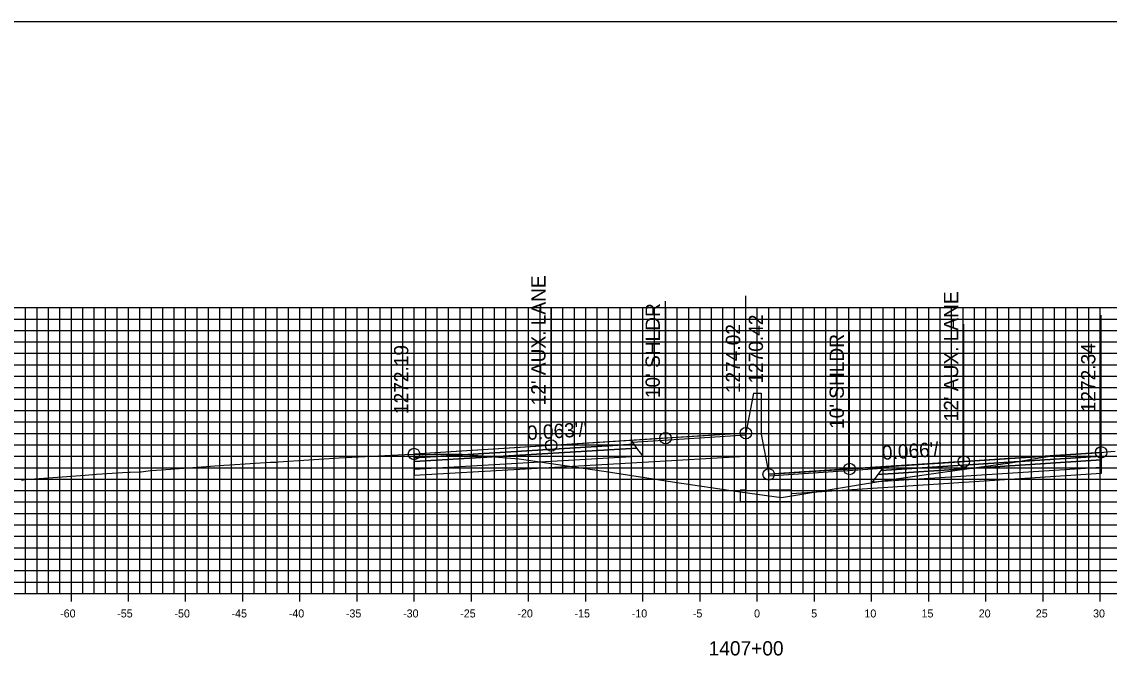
# Model space of a CAD drawing. Extents: x 674939 to 678919, y 750652 to 765176.
# Drawn here: x 678674.2 to 678769.3, y 756836 to 756892.6 of the extents above; entities that cross this region are included whole.
import ezdxf

# ---------------------------------------------------------------- set-up
doc = ezdxf.new("R2010")
doc.units = 0
for name, color, linetype in [('Level 10', 7, 'Continuous'), ('Level 17', 7, 'Continuous'), ('Level 18', 7, 'Continuous'), ('Level 19', 7, 'Continuous'), ('Level 20', 7, 'Continuous'), ('Level 22', 7, 'Continuous'), ('Level 23', 7, 'Continuous'), ('Level 4', 7, 'Continuous'), ('Level 8', 7, 'Continuous'), ('Level 9', 7, 'Continuous')]:
    doc.layers.add(name, color=color, linetype=linetype)

msp = doc.modelspace()

# ---------------------------------------------------------------- linework, layer by layer
at = {"layer": 'Level 10'}
msp.add_lwpolyline([(678674.171, 756852.472), (678674.692, 756852.544), (678674.901, 756852.555), (678679.738, 756852.906), (678680.733, 756852.977), (678683.487, 756853.152), (678683.687, 756853.16), (678684.545, 756853.189), (678684.637, 756853.198), (678685.448, 756853.293), (678685.5, 756853.298), (678685.544, 756853.303), (678686.422, 756853.367), (678691.882, 756853.76), (678692.408, 756853.795), (678695.952, 756854.018), (678696.112, 756854.024), (678696.176, 756854.024), (678696.512, 756854.039), (678696.64, 756854.054), (678701.968, 756854.398), (678703.079, 756854.464), (678707.7, 756854.703), (678708.495, 756854.744), (678708.51, 756854.743), (678708.524, 756854.744), (678708.7, 756854.737), (678709.179, 756854.704), (678709.321, 756854.708), (678710.308, 756854.718), (678710.702, 756854.722), (678712.671, 756854.722), (678712.69, 756854.719), (678712.733, 756854.728), (678713.752, 756854.65), (678717.718, 756854.337), (678725.316, 756853.203), (678731.107, 756852.313), (678737.037, 756851.448), (678740.638, 756850.944), (678746.505, 756851.903), (678749.876, 756852.445), (678754.758, 756853.156), (678760.857, 756853.994), (678763.526, 756854.455), (678764.867, 756854.653), (678765.162, 756854.631), (678766.196, 756854.725), (678767.083, 756854.788), (678767.822, 756854.821), (678768.544, 756854.887), (678768.607, 756854.892), (678769.07, 756854.934), (678769.833, 756854.997)], dxfattribs=at)
at = {"layer": 'Level 17'}
for points in [[(678738.203, 756860.069), (678737.533, 756856.569)], [(678738.203, 756860.069), (678738.203, 756860.069)], [(678738.203, 756860.069), (678738.863, 756860.069)], [(678738.863, 756860.069), (678738.863, 756856.468)], [(678737.533, 756856.569), (678737.533, 756851.593), (678737.033, 756851.593), (678737.033, 756850.593), (678741.533, 756850.593), (678741.533, 756851.593), (678739.533, 756851.593), (678739.533, 756852.968)], [(678738.863, 756856.468), (678739.533, 756852.968)]]:
    msp.add_lwpolyline(points, dxfattribs=at)
at = {"layer": 'Level 18'}
for points in [[(678737.533, 756856.569), (678730.51, 756856.127), (678720.51, 756855.498), (678708.51, 756854.743)], [(678768.607, 756854.892), (678756.607, 756854.098), (678746.607, 756853.436), (678739.533, 756852.968)]]:
    msp.add_lwpolyline(points, dxfattribs=at)
for points in [[(678727.628, 756855.778), (678737.533, 756856.409), (678737.533, 756856.569), (678727.51, 756855.938)], [(678708.51, 756854.743), (678708.51, 756854.413), (678727.76, 756855.598), (678727.51, 756855.938)], [(678768.607, 756854.892), (678768.607, 756854.562), (678749.357, 756853.294), (678749.607, 756853.634)], [(678749.489, 756853.474), (678739.533, 756852.808), (678739.533, 756852.968), (678749.607, 756853.634)]]:
    msp.add_lwpolyline(points, close=True, dxfattribs=at)
at = {"layer": 'Level 19'}
for points in [[(678708.51, 756854.413), (678708.51, 756854.083), (678728.01, 756855.258), (678727.76, 756855.598)], [(678708.51, 756854.083), (678708.51, 756853.423), (678728.51, 756854.578), (678728.01, 756855.258)], [(678768.607, 756854.562), (678768.607, 756854.232), (678749.107, 756852.954), (678749.357, 756853.294)], [(678768.607, 756854.232), (678768.607, 756853.572), (678748.607, 756852.274), (678749.107, 756852.954)]]:
    msp.add_lwpolyline(points, close=True, dxfattribs=at)
for points in [[(678728.51, 756854.038), (678737.533, 756854.559)], [(678708.51, 756853.423), (678708.51, 756852.883), (678728.51, 756854.038)], [(678768.607, 756853.572), (678768.608, 756853.032), (678748.607, 756851.734)], [(678748.607, 756851.734), (678741.533, 756851.276)]]:
    msp.add_lwpolyline(points, dxfattribs=at)
at = {"layer": 'Level 20'}
for p, q in [((678638.533, 756867.551), (678838.533, 756867.551)), ((678674.533, 756842.551), (678674.533, 756867.551)), ((678675.533, 756842.551), (678675.533, 756867.551)), ((678676.533, 756842.551), (678676.533, 756867.551)), ((678677.533, 756842.551), (678677.533, 756867.551)), ((678678.533, 756842.551), (678678.533, 756867.551)), ((678679.533, 756842.551), (678679.533, 756867.551)), ((678680.533, 756842.551), (678680.533, 756867.551)), ((678681.533, 756842.551), (678681.533, 756867.551)), ((678682.533, 756842.551), (678682.533, 756867.551)), ((678683.533, 756842.551), (678683.533, 756867.551)), ((678684.533, 756842.551), (678684.533, 756867.551)), ((678685.533, 756842.551), (678685.533, 756867.551)), ((678686.533, 756842.551), (678686.533, 756867.551)), ((678687.533, 756842.551), (678687.533, 756867.551)), ((678688.533, 756842.551), (678688.533, 756867.551)), ((678689.533, 756842.551), (678689.533, 756867.551)), ((678690.533, 756842.551), (678690.533, 756867.551)), ((678691.533, 756842.551), (678691.533, 756867.551)), ((678692.533, 756842.551), (678692.533, 756867.551)), ((678693.533, 756842.551), (678693.533, 756867.551)), ((678694.533, 756842.551), (678694.533, 756867.551)), ((678695.533, 756842.551), (678695.533, 756867.551)), ((678696.533, 756842.551), (678696.533, 756867.551)), ((678697.533, 756842.551), (678697.533, 756867.551)), ((678698.533, 756842.551), (678698.533, 756867.551)), ((678699.533, 756842.551), (678699.533, 756867.551)), ((678700.533, 756842.551), (678700.533, 756867.551)), ((678701.533, 756842.551), (678701.533, 756867.551)), ((678702.533, 756842.551), (678702.533, 756867.551)), ((678703.533, 756842.551), (678703.533, 756867.551)), ((678704.533, 756842.551), (678704.533, 756867.551)), ((678705.533, 756842.551), (678705.533, 756867.551)), ((678706.533, 756842.551), (678706.533, 756867.551)), ((678707.533, 756842.551), (678707.533, 756867.551)), ((678708.533, 756842.551), (678708.533, 756867.551)), ((678709.533, 756842.551), (678709.533, 756867.551)), ((678710.533, 756842.551), (678710.533, 756867.551)), ((678711.533, 756842.551), (678711.533, 756867.551)), ((678712.533, 756842.551), (678712.533, 756867.551)), ((678713.533, 756842.551), (678713.533, 756867.551)), ((678714.533, 756842.551), (678714.533, 756867.551)), ((678715.533, 756842.551), (678715.533, 756867.551)), ((678716.533, 756842.551), (678716.533, 756867.551)), ((678717.533, 756842.551), (678717.533, 756867.551)), ((678718.533, 756842.551), (678718.533, 756867.551)), ((678719.533, 756842.551), (678719.533, 756867.551)), ((678720.533, 756842.551), (678720.533, 756867.551)), ((678721.533, 756842.551), (678721.533, 756867.551)), ((678722.533, 756842.551), (678722.533, 756867.551)), ((678723.533, 756842.551), (678723.533, 756867.551)), ((678724.533, 756842.551), (678724.533, 756867.551)), ((678725.533, 756842.551), (678725.533, 756867.551)), ((678726.533, 756842.551), (678726.533, 756867.551)), ((678727.533, 756842.551), (678727.533, 756867.551)), ((678728.533, 756842.551), (678728.533, 756867.551)), ((678729.533, 756842.551), (678729.533, 756867.551)), ((678730.533, 756842.551), (678730.533, 756867.551)), ((678731.533, 756842.551), (678731.533, 756867.551)), ((678732.533, 756842.551), (678732.533, 756867.551)), ((678733.533, 756842.551), (678733.533, 756867.551)), ((678734.533, 756842.551), (678734.533, 756867.551)), ((678735.533, 756842.551), (678735.533, 756867.551)), ((678736.533, 756842.551), (678736.533, 756867.551)), ((678737.533, 756842.551), (678737.533, 756867.551)), ((678738.533, 756842.551), (678738.533, 756867.551)), ((678739.533, 756842.551), (678739.533, 756867.551)), ((678740.533, 756842.551), (678740.533, 756867.551)), ((678741.533, 756842.551), (678741.533, 756867.551)), ((678742.533, 756842.551), (678742.533, 756867.551)), ((678743.533, 756842.551), (678743.533, 756867.551)), ((678744.533, 756842.551), (678744.533, 756867.551)), ((678745.533, 756842.551), (678745.533, 756867.551)), ((678746.533, 756842.551), (678746.533, 756867.551)), ((678747.533, 756842.551), (678747.533, 756867.551)), ((678748.533, 756842.551), (678748.533, 756867.551)), ((678749.533, 756842.551), (678749.533, 756867.551)), ((678750.533, 756842.551), (678750.533, 756867.551)), ((678751.533, 756842.551), (678751.533, 756867.551)), ((678752.533, 756842.551), (678752.533, 756867.551)), ((678753.533, 756842.551), (678753.533, 756867.551)), ((678754.533, 756842.551), (678754.533, 756867.551)), ((678755.533, 756842.551), (678755.533, 756867.551)), ((678756.533, 756842.551), (678756.533, 756867.551)), ((678757.533, 756842.551), (678757.533, 756867.551)), ((678758.533, 756842.551), (678758.533, 756867.551)), ((678759.533, 756842.551), (678759.533, 756867.551)), ((678760.533, 756842.551), (678760.533, 756867.551)), ((678761.533, 756842.551), (678761.533, 756867.551)), ((678762.533, 756842.551), (678762.533, 756867.551)), ((678763.533, 756842.551), (678763.533, 756867.551)), ((678764.533, 756842.551), (678764.533, 756867.551)), ((678765.533, 756842.551), (678765.533, 756867.551)), ((678766.533, 756842.551), (678766.533, 756867.551)), ((678767.533, 756842.551), (678767.533, 756867.551)), ((678768.533, 756842.551), (678768.533, 756867.551)), ((678638.533, 756866.551), (678838.533, 756866.551)), ((678638.533, 756865.551), (678838.533, 756865.551)), ((678638.533, 756864.551), (678838.533, 756864.551)), ((678638.533, 756863.551), (678838.533, 756863.551)), ((678638.533, 756862.551), (678838.533, 756862.551)), ((678638.533, 756861.551), (678838.533, 756861.551)), ((678638.533, 756860.551), (678838.533, 756860.551)), ((678638.533, 756859.551), (678838.533, 756859.551)), ((678638.533, 756858.551), (678838.533, 756858.551)), ((678638.533, 756857.551), (678838.533, 756857.551)), ((678638.533, 756856.551), (678838.533, 756856.551)), ((678638.533, 756855.551), (678838.533, 756855.551)), ((678638.533, 756854.551), (678838.533, 756854.551)), ((678638.533, 756853.551), (678838.533, 756853.551)), ((678638.533, 756852.551), (678838.533, 756852.551)), ((678638.533, 756851.551), (678838.533, 756851.551)), ((678638.533, 756850.551), (678838.533, 756850.551)), ((678638.533, 756849.551), (678838.533, 756849.551)), ((678638.533, 756848.551), (678838.533, 756848.551)), ((678638.533, 756847.551), (678838.533, 756847.551)), ((678638.533, 756846.551), (678838.533, 756846.551)), ((678638.533, 756845.551), (678838.533, 756845.551)), ((678638.533, 756844.551), (678838.533, 756844.551)), ((678638.533, 756843.551), (678838.533, 756843.551)), ((678638.533, 756842.551), (678838.533, 756842.551))]:
    msp.add_line(p, q, dxfattribs=at)
at = {"layer": 'Level 23'}
for p, q in [((678730.51, 756856.127), (678730.51, 756868.127)), ((678737.533, 756856.569), (678737.533, 756868.569)), ((678708.51, 756854.743), (678708.51, 756866.743)), ((678720.51, 756855.498), (678720.51, 756867.498)), ((678768.607, 756854.892), (678768.607, 756866.892)), ((678756.607, 756854.098), (678756.607, 756866.098)), ((678739.533, 756852.968), (678739.533, 756864.968)), ((678746.607, 756853.436), (678746.607, 756865.436))]:
    msp.add_line(p, q, dxfattribs=at)
at = {"layer": 'Level 4'}
msp.add_lwpolyline([(678578.533, 756672.551), (678918.533, 756672.551), (678918.533, 756892.551), (678578.533, 756892.551)], close=True, dxfattribs=at)
for centre in [(678730.51, 756856.127), (678737.533, 756856.569), (678720.51, 756855.498), (678768.607, 756854.892), (678708.51, 756854.743), (678756.607, 756854.098), (678739.533, 756852.968), (678746.607, 756853.436)]:
    msp.add_circle(centre, 0.5, dxfattribs=at)
at = {"layer": 'Level 8'}
for p, q in [((678678.533, 756841.851), (678678.533, 756843.251)), ((678683.533, 756841.851), (678683.533, 756843.251)), ((678688.533, 756841.851), (678688.533, 756843.251)), ((678693.533, 756841.851), (678693.533, 756843.251)), ((678698.533, 756841.851), (678698.533, 756843.251)), ((678703.533, 756841.851), (678703.533, 756843.251)), ((678708.533, 756841.851), (678708.533, 756843.251)), ((678713.533, 756841.851), (678713.533, 756843.251)), ((678718.533, 756841.851), (678718.533, 756843.251)), ((678723.533, 756841.851), (678723.533, 756843.251)), ((678728.533, 756841.851), (678728.533, 756843.251)), ((678733.533, 756841.851), (678733.533, 756843.251)), ((678738.533, 756841.851), (678738.533, 756843.251)), ((678743.533, 756841.851), (678743.533, 756843.251)), ((678748.533, 756841.851), (678748.533, 756843.251)), ((678753.533, 756841.851), (678753.533, 756843.251)), ((678758.533, 756841.851), (678758.533, 756843.251)), ((678763.533, 756841.851), (678763.533, 756843.251)), ((678768.533, 756841.851), (678768.533, 756843.251)), ((678638.533, 756842.551), (678838.533, 756842.551))]:
    msp.add_line(p, q, dxfattribs=at)

# ---------------------------------------------------------------- texts
at = {"layer": 'Level 22'}
for s, rotation, p in [("0.063'/'", 3.59913, (678718.43, 756855.968)), ("0.066'/'", 3.7862, (678749.478, 756854.227))]:
    msp.add_text(s, height=1.25, rotation=rotation, dxfattribs=at).set_placement(p)
at = {"layer": 'Level 23'}
for s, p in [("12' AUX. LANE", (678720.01, 756858.998)), ("12' AUX. LANE", (678756.107, 756857.598)), ("10' SHLDR", (678730.01, 756859.627)), ('1270.42', (678739.033, 756860.902)), ('1274.02', (678737.033, 756860.069)), ("10' SHLDR", (678746.107, 756856.936)), ('1272.19', (678708.01, 756858.243)), ('1272.34', (678768.107, 756858.392))]:
    msp.add_text(s, height=1.25, rotation=90, dxfattribs=at).set_placement(p)
at = {"layer": 'Level 9'}
for s, height, p in [('-60', 0.7, (678677.552, 756840.451)), ('-55', 0.7, (678682.546, 756840.451)), ('-50', 0.7, (678687.552, 756840.451)), ('-45', 0.7, (678692.546, 756840.451)), ('-40', 0.7, (678697.552, 756840.451)), ('-35', 0.7, (678702.546, 756840.451)), ('-30', 0.7, (678707.552, 756840.451)), ('-25', 0.7, (678712.546, 756840.451)), ('-20', 0.7, (678717.552, 756840.451)), ('-15', 0.7, (678722.546, 756840.451)), ('-10', 0.7, (678727.552, 756840.451)), ('-5', 0.7, (678732.896, 756840.451)), ('0', 0.7, (678738.252, 756840.451)), ('5', 0.7, (678743.246, 756840.451)), ('10', 0.7, (678747.902, 756840.451)), ('15', 0.7, (678752.896, 756840.451)), ('20', 0.7, (678757.902, 756840.451)), ('25', 0.7, (678762.896, 756840.451)), ('30', 0.7, (678767.902, 756840.451)), ('1407+00', 1.25, (678734.281, 756837.126))]:
    msp.add_text(s, height=height, dxfattribs=at).set_placement(p)

doc.saveas('drawing.dxf')
